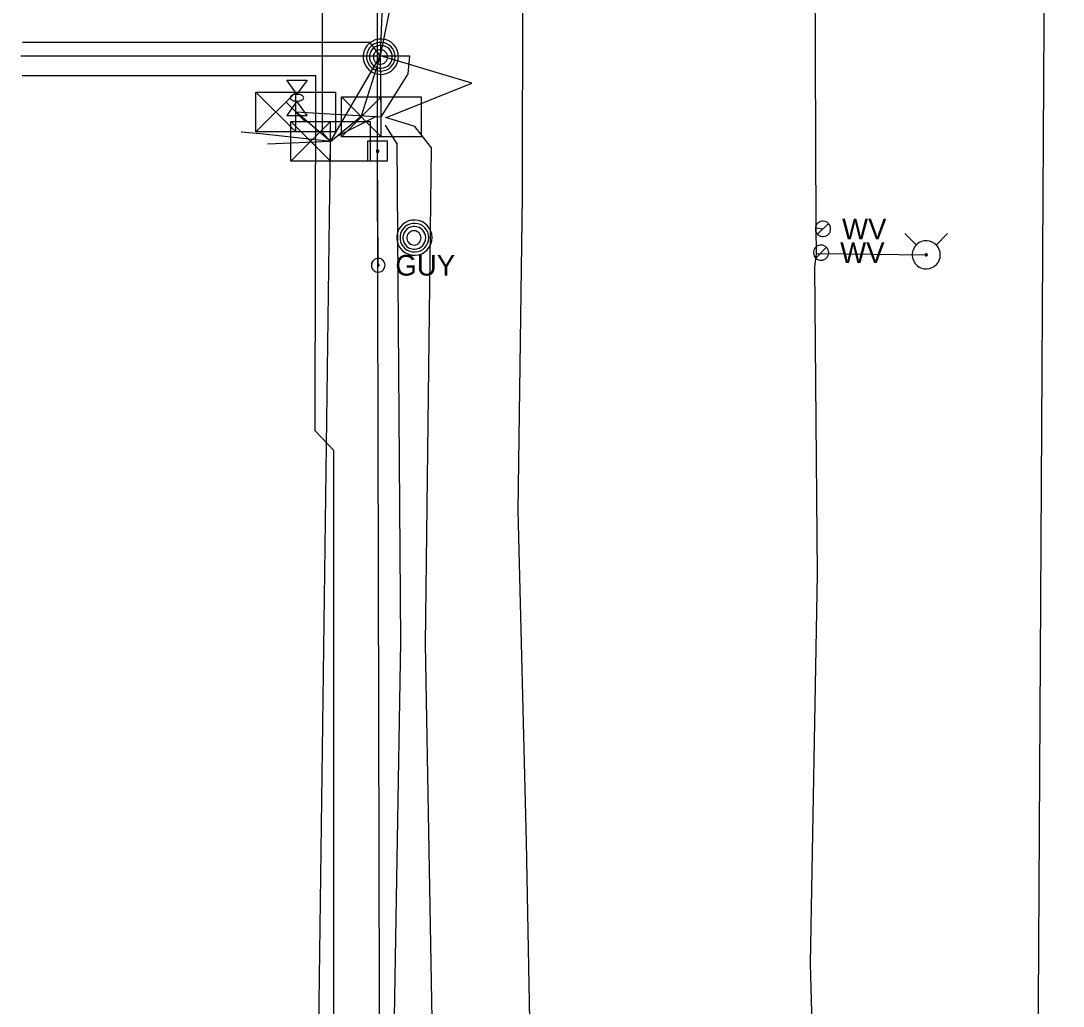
# Model space of a CAD drawing. Extents: x 600849 to 606371, y 330010 to 403088.
# Drawn here: x 601996.4 to 602191.1, y 376212.9 to 376396.9 of the extents above; entities that cross this region are included whole.
import ezdxf

# ---------------------------------------------------------------- set-up
doc = ezdxf.new("R2010")
doc.units = 0
for name, color, linetype in [('E_SIG', 7, 'Continuous'), ('E_UTL_AG', 7, 'Continuous'), ('E_UTL_E_UG', 7, 'Continuous'), ('E_UTL_EGuyWire', 7, 'Continuous'), ('E_UTL_EPowerPole', 7, 'Continuous'), ('E_UTL_FO_UG', 7, 'Continuous'), ('E_UTL_G_UG', 7, 'Continuous'), ('E_UTL_MH', 7, 'Continuous'), ('E_UTL_Overhead', 7, 'Continuous'), ('E_UTL_T_UG', 7, 'Continuous'), ('E_UTL_W', 7, 'Continuous'), ('E_UTL_W_UG', 7, 'Continuous'), ('E_UTL_WHydrant', 7, 'Continuous')]:
    doc.layers.add(name, color=color, linetype=linetype)

msp = doc.modelspace()

# ---------------------------------------------------------------- linework, layer by layer
at = {"layer": 'E_SIG'}
for points in [[(602040.35, 376376.2), (602040.35, 376383.62)], [(602040.35, 376383.62), (602055.2, 376383.62)], [(602047.77, 376383.62), (602040.35, 376376.2)], [(602040.35, 376383.62), (602047.77, 376376.2)], [(602047.77, 376376.2), (602047.77, 376383.62)], [(602055.2, 376383.62), (602055.2, 376376.2)], [(602056.33, 376375.27), (602056.33, 376382.7)], [(602056.33, 376382.7), (602071.18, 376382.7)], [(602063.75, 376382.7), (602056.33, 376375.27)], [(602056.33, 376382.7), (602063.75, 376375.27)], [(602063.75, 376375.27), (602063.75, 376382.7)], [(602071.18, 376382.7), (602071.18, 376375.27)], [(602047.77, 376379.91), (602047.77, 376379.91)], [(602046.83, 376370.7), (602046.83, 376378.12)], [(602046.83, 376378.12), (602061.68, 376378.12)], [(602054.26, 376378.12), (602046.83, 376370.7)], [(602046.83, 376378.12), (602054.26, 376370.7)], [(602054.26, 376370.7), (602054.26, 376378.12)], [(602061.68, 376378.12), (602061.68, 376370.7)], [(602063.75, 376378.98), (602063.75, 376378.98)], [(602055.2, 376376.2), (602040.35, 376376.2)], [(602054.26, 376374.41), (602054.26, 376374.41)], [(602071.18, 376375.27), (602056.33, 376375.27)], [(602061.68, 376370.7), (602046.83, 376370.7)]]:
    msp.add_lwpolyline(points, dxfattribs=at)
at = {"layer": 'E_UTL_AG'}
for points in [[(602046.09, 376385.85), (602049.9, 376385.85)], [(602048, 376383.19), (602046.09, 376385.85)], [(602049.9, 376385.85), (602048, 376383.19)], [(602048, 376381.92), (602046.09, 376379.25)], [(602049.27, 376382.55), (602049.24, 376382.67), (602049.18, 376382.79), (602049.06, 376382.89), (602048.92, 376382.99), (602048.73, 376383.07), (602048.52, 376383.13), (602048.3, 376383.17), (602048.06, 376383.18), (602047.82, 376383.18), (602047.58, 376383.15), (602047.36, 376383.1), (602047.16, 376383.03), (602047, 376382.94), (602046.87, 376382.84), (602046.78, 376382.73), (602046.73, 376382.61), (602046.73, 376382.49), (602046.78, 376382.37), (602046.87, 376382.26), (602047, 376382.16), (602047.16, 376382.07), (602047.36, 376382), (602047.58, 376381.95), (602047.82, 376381.92), (602048.06, 376381.92), (602048.3, 376381.93), (602048.52, 376381.97), (602048.73, 376382.03), (602048.92, 376382.11), (602049.06, 376382.21), (602049.18, 376382.31), (602049.24, 376382.43), (602049.27, 376382.55)], [(602049.9, 376379.25), (602048, 376381.92)], [(602046.09, 376379.25), (602049.9, 376379.25)]]:
    msp.add_lwpolyline(points, dxfattribs=at)
at = {"layer": 'E_UTL_E_UG'}
msp.add_lwpolyline([(602190.41, 375209.68), (602189.93, 375211.21), (602187.05, 375221.7), (602186.15, 375233.49), (602184.79, 375343.38), (602188.12, 375756.65), (602190.01, 375868.4), (602189.17, 375920.06), (602191.12, 375971.36), (602186.02, 376040.13), (602188.46, 376124.45), (602186.48, 376202.65), (602189.22, 376676.59), (602187.24, 376718.66), (602187.01, 376756.48), (602186.63, 376757.46), (602186.36, 376773.8), (602187.28, 376815.39), (602187.32, 376817.34)], dxfattribs=at)
at = {"layer": 'E_UTL_EGuyWire'}
for p, q in [((602046.01, 376381.73), (602049.53, 376378.09)), ((602063.18, 376351.27), (602063.07, 376372.59))]:
    msp.add_line(p, q, dxfattribs=at)
for points in [[(602064.47, 376351.27), (602064.44, 376351.51), (602064.37, 376351.75), (602064.26, 376351.96), (602064.11, 376352.15), (602063.93, 376352.31), (602063.72, 376352.44), (602063.49, 376352.52), (602063.24, 376352.55), (602063, 376352.54), (602062.76, 376352.48), (602062.54, 376352.38), (602062.34, 376352.24), (602062.17, 376352.06), (602062.04, 376351.86), (602061.95, 376351.63), (602061.91, 376351.39), (602061.91, 376351.15), (602061.95, 376350.91), (602062.04, 376350.68), (602062.17, 376350.47), (602062.34, 376350.3), (602062.54, 376350.16), (602062.76, 376350.06), (602063, 376350), (602063.24, 376349.99), (602063.49, 376350.02), (602063.72, 376350.1), (602063.93, 376350.22), (602064.11, 376350.38), (602064.26, 376350.57), (602064.37, 376350.79), (602064.44, 376351.03), (602064.47, 376351.27)], [(602063.34, 376351.27), (602063.34, 376351.3), (602063.33, 376351.33), (602063.32, 376351.36), (602063.3, 376351.38), (602063.28, 376351.4), (602063.25, 376351.41), (602063.22, 376351.42), (602063.19, 376351.43), (602063.16, 376351.43), (602063.13, 376351.42), (602063.1, 376351.41), (602063.08, 376351.39), (602063.06, 376351.37), (602063.04, 376351.34), (602063.03, 376351.31), (602063.02, 376351.28), (602063.02, 376351.25), (602063.03, 376351.22), (602063.04, 376351.19), (602063.06, 376351.17), (602063.08, 376351.15), (602063.1, 376351.13), (602063.13, 376351.12), (602063.16, 376351.11), (602063.19, 376351.11), (602063.22, 376351.11), (602063.25, 376351.12), (602063.28, 376351.14), (602063.3, 376351.16), (602063.32, 376351.18), (602063.33, 376351.21), (602063.34, 376351.24), (602063.34, 376351.27)]]:
    msp.add_lwpolyline(points, dxfattribs=at)
at = {"layer": 'E_UTL_EPowerPole'}
for points in [[(602063.04, 376374.44), (602063.04, 376377.35)], [(602064.89, 376374.44), (602061.2, 376374.44)], [(602061.2, 376374.44), (602061.2, 376370.75)], [(602064.89, 376370.75), (602064.89, 376374.44)], [(602063.31, 376372.59), (602063.31, 376372.64), (602063.3, 376372.68), (602063.28, 376372.72), (602063.25, 376372.76), (602063.21, 376372.79), (602063.17, 376372.81), (602063.13, 376372.83), (602063.09, 376372.83), (602063.04, 376372.83), (602063, 376372.82), (602062.96, 376372.8), (602062.92, 376372.77), (602062.89, 376372.74), (602062.86, 376372.7), (602062.85, 376372.66), (602062.84, 376372.62), (602062.84, 376372.57), (602062.85, 376372.53), (602062.86, 376372.48), (602062.89, 376372.45), (602062.92, 376372.41), (602062.96, 376372.39), (602063, 376372.37), (602063.04, 376372.36), (602063.09, 376372.36), (602063.13, 376372.36), (602063.17, 376372.38), (602063.21, 376372.4), (602063.25, 376372.43), (602063.28, 376372.47), (602063.3, 376372.51), (602063.31, 376372.55), (602063.31, 376372.59)], [(602061.2, 376370.75), (602064.89, 376370.75)]]:
    msp.add_lwpolyline(points, dxfattribs=at)
at = {"layer": 'E_UTL_FO_UG'}
msp.add_lwpolyline([(602063.59, 376390.35), (602061.56, 376392.95)], dxfattribs=at)
at = {"layer": 'E_UTL_G_UG'}
msp.add_lwpolyline([(602090.33, 375630.39), (602090.98, 375707.52), (602091.42, 375749.84), (602091.13, 375798.57), (602090.21, 375843.59), (602091.29, 375904.04), (602090.16, 375975.27), (602091, 375989.08), (602091.04, 376015.11), (602091.08, 376087.36), (602091.47, 376165.62), (602091.95, 376182.76), (602091.98, 376183.65), (602090.88, 376243.6), (602089.33, 376305.47), (602090.11, 376364.15), (602090.25, 376443.58)], dxfattribs=at)
at = {"layer": 'E_UTL_MH'}
for points in [[(602066.98, 376390.22), (602066.92, 376390.84), (602066.74, 376391.45), (602066.45, 376392), (602066.06, 376392.5), (602065.59, 376392.91), (602065.05, 376393.22), (602064.45, 376393.43), (602063.83, 376393.52), (602063.21, 376393.49), (602062.6, 376393.34), (602062.03, 376393.08), (602061.51, 376392.71), (602061.08, 376392.26), (602060.74, 376391.73), (602060.51, 376391.15), (602060.39, 376390.53), (602060.39, 376389.91), (602060.51, 376389.29), (602060.74, 376388.71), (602061.08, 376388.18), (602061.51, 376387.73), (602062.03, 376387.36), (602062.6, 376387.1), (602063.21, 376386.95), (602063.83, 376386.92), (602064.45, 376387.01), (602065.05, 376387.22), (602065.59, 376387.53), (602066.06, 376387.94), (602066.45, 376388.44), (602066.74, 376388.99), (602066.92, 376389.59), (602066.98, 376390.22)], [(602066.36, 376390.21), (602066.31, 376390.72), (602066.17, 376391.21), (602065.94, 376391.66), (602065.62, 376392.06), (602065.24, 376392.4), (602064.8, 376392.65), (602064.31, 376392.82), (602063.81, 376392.89), (602063.3, 376392.86), (602062.81, 376392.74), (602062.35, 376392.53), (602061.93, 376392.24), (602061.58, 376391.87), (602061.3, 376391.44), (602061.12, 376390.97), (602061.02, 376390.47), (602061.02, 376389.96), (602061.12, 376389.46), (602061.3, 376388.99), (602061.58, 376388.56), (602061.93, 376388.19), (602062.35, 376387.9), (602062.81, 376387.69), (602063.3, 376387.57), (602063.81, 376387.54), (602064.31, 376387.61), (602064.8, 376387.78), (602065.24, 376388.03), (602065.62, 376388.37), (602065.94, 376388.77), (602066.17, 376389.22), (602066.31, 376389.71), (602066.36, 376390.21)], [(602065.8, 376390.19), (602065.76, 376390.59), (602065.64, 376390.98), (602065.46, 376391.34), (602065.21, 376391.66), (602064.9, 376391.92), (602064.55, 376392.12), (602064.17, 376392.26), (602063.77, 376392.31), (602063.36, 376392.29), (602062.97, 376392.2), (602062.6, 376392.03), (602062.27, 376391.8), (602061.99, 376391.5), (602061.78, 376391.16), (602061.63, 376390.79), (602061.55, 376390.39), (602061.55, 376389.98), (602061.63, 376389.59), (602061.78, 376389.21), (602061.99, 376388.87), (602062.27, 376388.58), (602062.6, 376388.34), (602062.97, 376388.17), (602063.36, 376388.08), (602063.77, 376388.06), (602064.17, 376388.12), (602064.55, 376388.25), (602064.9, 376388.45), (602065.21, 376388.72), (602065.46, 376389.04), (602065.64, 376389.4), (602065.76, 376389.78), (602065.8, 376390.19)], [(602064.94, 376390.17), (602064.92, 376390.42), (602064.85, 376390.67), (602064.73, 376390.89), (602064.57, 376391.09), (602064.38, 376391.26), (602064.16, 376391.38), (602063.92, 376391.47), (602063.67, 376391.5), (602063.42, 376391.49), (602063.17, 376391.43), (602062.94, 376391.32), (602062.74, 376391.18), (602062.56, 376390.99), (602062.43, 376390.78), (602062.33, 376390.55), (602062.28, 376390.3), (602062.28, 376390.04), (602062.33, 376389.8), (602062.43, 376389.56), (602062.56, 376389.35), (602062.74, 376389.16), (602062.94, 376389.02), (602063.17, 376388.91), (602063.42, 376388.85), (602063.67, 376388.84), (602063.92, 376388.88), (602064.16, 376388.96), (602064.38, 376389.09), (602064.57, 376389.25), (602064.73, 376389.45), (602064.85, 376389.68), (602064.92, 376389.92), (602064.94, 376390.17)], [(602073.23, 376356.43), (602073.17, 376357.05), (602072.99, 376357.65), (602072.7, 376358.21), (602072.32, 376358.7), (602071.84, 376359.11), (602071.3, 376359.43), (602070.71, 376359.63), (602070.09, 376359.72), (602069.46, 376359.69), (602068.85, 376359.54), (602068.28, 376359.28), (602067.77, 376358.92), (602067.33, 376358.47), (602067, 376357.94), (602066.76, 376357.36), (602066.64, 376356.74), (602066.64, 376356.11), (602066.76, 376355.5), (602067, 376354.91), (602067.33, 376354.39), (602067.77, 376353.93), (602068.28, 376353.57), (602068.85, 376353.31), (602069.46, 376353.16), (602070.09, 376353.13), (602070.71, 376353.22), (602071.3, 376353.42), (602071.84, 376353.74), (602072.32, 376354.15), (602072.7, 376354.64), (602072.99, 376355.2), (602073.17, 376355.8), (602073.23, 376356.43)], [(602072.61, 376356.42), (602072.56, 376356.93), (602072.42, 376357.42), (602072.19, 376357.87), (602071.87, 376358.27), (602071.49, 376358.6), (602071.05, 376358.86), (602070.57, 376359.02), (602070.06, 376359.09), (602069.56, 376359.07), (602069.06, 376358.95), (602068.6, 376358.74), (602068.18, 376358.44), (602067.83, 376358.08), (602067.56, 376357.65), (602067.37, 376357.18), (602067.27, 376356.68), (602067.27, 376356.17), (602067.37, 376355.67), (602067.56, 376355.19), (602067.83, 376354.77), (602068.18, 376354.4), (602068.6, 376354.1), (602069.06, 376353.89), (602069.56, 376353.77), (602070.06, 376353.75), (602070.57, 376353.82), (602071.05, 376353.99), (602071.49, 376354.24), (602071.87, 376354.57), (602072.19, 376354.97), (602072.42, 376355.43), (602072.56, 376355.91), (602072.61, 376356.42)], [(602072.05, 376356.39), (602072.01, 376356.8), (602071.9, 376357.18), (602071.71, 376357.54), (602071.46, 376357.86), (602071.16, 376358.13), (602070.81, 376358.33), (602070.42, 376358.46), (602070.02, 376358.52), (602069.62, 376358.5), (602069.22, 376358.4), (602068.86, 376358.24), (602068.53, 376358), (602068.25, 376357.71), (602068.03, 376357.37), (602067.88, 376356.99), (602067.8, 376356.59), (602067.8, 376356.19), (602067.88, 376355.79), (602068.03, 376355.42), (602068.25, 376355.08), (602068.53, 376354.78), (602068.86, 376354.55), (602069.22, 376354.38), (602069.62, 376354.29), (602070.02, 376354.27), (602070.42, 376354.32), (602070.81, 376354.46), (602071.16, 376354.66), (602071.46, 376354.92), (602071.71, 376355.24), (602071.9, 376355.6), (602072.01, 376355.99), (602072.05, 376356.39)], [(602071.19, 376356.38), (602071.17, 376356.63), (602071.1, 376356.87), (602070.98, 376357.1), (602070.83, 376357.3), (602070.64, 376357.46), (602070.42, 376357.59), (602070.18, 376357.67), (602069.93, 376357.71), (602069.67, 376357.7), (602069.43, 376357.64), (602069.2, 376357.53), (602068.99, 376357.38), (602068.82, 376357.2), (602068.68, 376356.99), (602068.58, 376356.75), (602068.54, 376356.5), (602068.54, 376356.25), (602068.58, 376356), (602068.68, 376355.77), (602068.82, 376355.55), (602068.99, 376355.37), (602069.2, 376355.22), (602069.43, 376355.12), (602069.67, 376355.06), (602069.93, 376355.05), (602070.18, 376355.08), (602070.42, 376355.17), (602070.64, 376355.29), (602070.83, 376355.46), (602070.98, 376355.66), (602071.1, 376355.88), (602071.17, 376356.12), (602071.19, 376356.38)]]:
    msp.add_lwpolyline(points, dxfattribs=at)
at = {"layer": 'E_UTL_Overhead'}
msp.add_lwpolyline([(602065.76, 374864.44), (602065.08, 375005.94), (602064.91, 375146.3), (602064.66, 375287.35), (602064.5, 375474.72), (602064.37, 375619.94), (602064.77, 375679.41), (602064.41, 375809.38), (602063.83, 375999.2), (602063.47, 376187.97), (602063.07, 376372.59), (602063.14, 376562.11), (602062.17, 376753.86), (602063.01, 376821.14), (602061.51, 376984.74), (602059.26, 377161.57), (602058.1, 377338.74)], dxfattribs=at)
at = {"layer": 'E_UTL_T_UG'}
for points in [[(602063.75, 376378.98), (602063.59, 376390.35), (602067.15, 376480.94), (602067.16, 376483.43), (602071.41, 376544.95), (602070.97, 376562.37), (602067.3, 376563.95), (602063.67, 376563.74), (602068.2, 376565.42), (602069.69, 376568.22), (602072, 376638.01), (602070.11, 376656.7), (602068.99, 376707.04), (602067.44, 376730.52), (602067.31, 376744.58), (602066.49, 376760.57), (602066.06, 376817.68), (602066.42, 376829.42), (602068.26, 376846.77), (602065.52, 376916.2), (602064.76, 376979.53), (602064.17, 376984.62)], [(602054.26, 376374.41), (602052.77, 376376.08), (602052.77, 376772.91), (601996.64, 376772.91)], [(602063.59, 376390.35), (602082.41, 376482.63), (602082.54, 376546.28), (602084.28, 376639.34), (602083.35, 376678.03), (602085.02, 376705.3), (602084.18, 376737.48)], [(601996.75, 376392.95), (602061.56, 376392.95)], [(601996.43, 376390.35), (602063.59, 376390.35), (602069.08, 376390.35)], [(602054.26, 376374.41), (602060.09, 376379.2), (602063.59, 376390.35)], [(602054.26, 376374.41), (602063.59, 376390.35)], [(602064.54, 376378.89), (602064.88, 376378.93), (602080.68, 376385.26), (602063.59, 376390.35)], [(602063.75, 376378.98), (602064.76, 376380.54), (602068.79, 376387.01), (602069.08, 376390.35)], [(601996.7, 376386.68), (602051.52, 376386.68)], [(602055.02, 373190.4), (602054.9, 376316.68), (602051.39, 376320.34), (602051.52, 376386.68)], [(602054.26, 376374.41), (602047.77, 376379.91), (602063.75, 376378.98)], [(602062.84, 376379.05), (602062.54, 376378.94), (602055.6, 376375.37), (602055.16, 376375.15)], [(602065.8, 375681.02), (602068.05, 375681.52), (602071.1, 375683.38), (602071.97, 375686.56), (602072.18, 375802.06), (602072.08, 375880.8), (602071.85, 375999.83), (602072.62, 376034.16), (602074.11, 376157.73), (602073.47, 376199.87), (602072.04, 376280.57), (602073.16, 376373.22), (602070.02, 376377.19), (602064.99, 376378.75), (602064.54, 376378.89)], [(602054.26, 376374.41), (602041.17, 376375.82), (602037.61, 376376.15)], [(602066.16, 375475.51), (602067.52, 375477.91), (602067.17, 375502.95), (602067.29, 375581.36), (602066.6, 375620.23), (602065.8, 375681.02), (602068.19, 375687.5), (602067.48, 375802.47), (602067.09, 375881.87), (602067.35, 376002.06), (602067.85, 376034.24), (602065.57, 376157.01), (602066.09, 376198.27), (602066.01, 376199.74), (602067.42, 376280.91), (602066.75, 376373.94), (602064.59, 376377.32), (602064.46, 376377.41)], [(602054.26, 376374.41), (602042.51, 376373.91)], [(602056.65, 374876.16), (602056.56, 375006.47), (602055.52, 375153.81), (602058.07, 375266.58), (602059.7, 375292.14), (602058.26, 375292.19), (602056.46, 375294.38), (602056.46, 375435.81), (602055.24, 375464.42), (602053.46, 375618.71), (602053.85, 375750.72), (602052.72, 375881), (602051.42, 376011.78), (602050.17, 376031.68), (602051.41, 376156.74), (602054.26, 376374.41)]]:
    msp.add_lwpolyline(points, dxfattribs=at)
at = {"layer": 'E_UTL_W'}
for points in [[(602147.68, 376358.07), (602147.66, 376358.34), (602147.58, 376358.6), (602147.46, 376358.84), (602147.29, 376359.05), (602147.08, 376359.23), (602146.85, 376359.36), (602146.59, 376359.45), (602146.32, 376359.49), (602146.05, 376359.48), (602145.79, 376359.41), (602145.54, 376359.3), (602145.32, 376359.14), (602145.14, 376358.95), (602144.99, 376358.72), (602144.89, 376358.47), (602144.84, 376358.2), (602144.84, 376357.93), (602144.89, 376357.66), (602144.99, 376357.41), (602145.14, 376357.18), (602145.32, 376356.99), (602145.54, 376356.83), (602145.79, 376356.72), (602146.05, 376356.65), (602146.32, 376356.64), (602146.59, 376356.68), (602146.85, 376356.77), (602147.08, 376356.9), (602147.29, 376357.08), (602147.46, 376357.29), (602147.58, 376357.54), (602147.66, 376357.8), (602147.68, 376358.07)], [(602145.25, 376357.06), (602147.26, 376359.07)], [(602147.33, 376353.62), (602147.3, 376353.89), (602147.23, 376354.15), (602147.1, 376354.39), (602146.94, 376354.6), (602146.73, 376354.78), (602146.5, 376354.91), (602146.24, 376355), (602145.97, 376355.04), (602145.7, 376355.03), (602145.44, 376354.96), (602145.19, 376354.85), (602144.97, 376354.7), (602144.78, 376354.5), (602144.64, 376354.27), (602144.54, 376354.02), (602144.48, 376353.75), (602144.48, 376353.48), (602144.54, 376353.22), (602144.64, 376352.96), (602144.78, 376352.74), (602144.97, 376352.54), (602145.19, 376352.38), (602145.44, 376352.27), (602145.7, 376352.21), (602145.97, 376352.19), (602146.24, 376352.23), (602146.5, 376352.32), (602146.73, 376352.46), (602146.94, 376352.63), (602147.1, 376352.85), (602147.23, 376353.09), (602147.3, 376353.35), (602147.33, 376353.62)], [(602144.9, 376352.61), (602146.91, 376354.63)]]:
    msp.add_lwpolyline(points, dxfattribs=at)
at = {"layer": 'E_UTL_W_UG'}
for points in [[(602135.71, 375597.53), (602135.31, 375708.24), (602135.76, 375762.16), (602135.59, 375763.7), (602140.12, 375785.95), (602143.2, 375816.9), (602143.2, 375852.72), (602143.39, 375854.01), (602143.96, 375952.39), (602146.12, 376094.96), (602145.68, 376157.15), (602143.94, 376220.88), (602145.26, 376293.57), (602144.76, 376350.89), (602145.04, 376353.46), (602145, 376358.27), (602144.67, 376438.27)], [(602145, 376358.27), (602146.26, 376358.07)], [(602145.04, 376353.46), (602165.55, 376353.21)]]:
    msp.add_lwpolyline(points, dxfattribs=at)
at = {"layer": 'E_UTL_WHydrant'}
for points in [[(602163.72, 376355.05), (602161.57, 376357.19)], [(602167.39, 376355.05), (602169.53, 376357.19)], [(602168.17, 376353.21), (602168.13, 376353.71), (602167.99, 376354.19), (602167.76, 376354.63), (602167.45, 376355.02), (602167.07, 376355.35), (602166.64, 376355.6), (602166.17, 376355.76), (602165.68, 376355.83), (602165.18, 376355.81), (602164.69, 376355.69), (602164.24, 376355.49), (602163.83, 376355.2), (602163.49, 376354.84), (602163.22, 376354.42), (602163.03, 376353.95), (602162.94, 376353.46), (602162.94, 376352.97), (602163.03, 376352.48), (602163.22, 376352.01), (602163.49, 376351.59), (602163.83, 376351.23), (602164.24, 376350.94), (602164.69, 376350.74), (602165.18, 376350.62), (602165.68, 376350.59), (602166.17, 376350.67), (602166.64, 376350.83), (602167.07, 376351.08), (602167.45, 376351.4), (602167.76, 376351.8), (602167.99, 376352.24), (602168.13, 376352.72), (602168.17, 376353.21)], [(602165.75, 376353.21), (602165.75, 376353.25), (602165.74, 376353.29), (602165.72, 376353.32), (602165.7, 376353.35), (602165.67, 376353.38), (602165.63, 376353.4), (602165.6, 376353.41), (602165.56, 376353.41), (602165.52, 376353.41), (602165.49, 376353.4), (602165.45, 376353.39), (602165.42, 376353.37), (602165.39, 376353.34), (602165.37, 376353.31), (602165.36, 376353.27), (602165.35, 376353.23), (602165.35, 376353.2), (602165.36, 376353.16), (602165.37, 376353.12), (602165.39, 376353.09), (602165.42, 376353.06), (602165.45, 376353.04), (602165.49, 376353.02), (602165.52, 376353.02), (602165.56, 376353.01), (602165.6, 376353.02), (602165.63, 376353.03), (602165.67, 376353.05), (602165.7, 376353.08), (602165.72, 376353.11), (602165.74, 376353.14), (602165.75, 376353.18), (602165.75, 376353.21)]]:
    msp.add_lwpolyline(points, dxfattribs=at)

# ---------------------------------------------------------------- texts
at = {"layer": 'E_UTL_EGuyWire'}
msp.add_text('GUY', height=3.85, dxfattribs=at).set_placement((602066.39, 376349.34))
at = {"layer": 'E_UTL_W'}
for p in [(602149.82, 376356.14), (602149.47, 376351.69)]:
    msp.add_text('WV', height=3.85, dxfattribs=at).set_placement(p)

doc.saveas('drawing.dxf')
